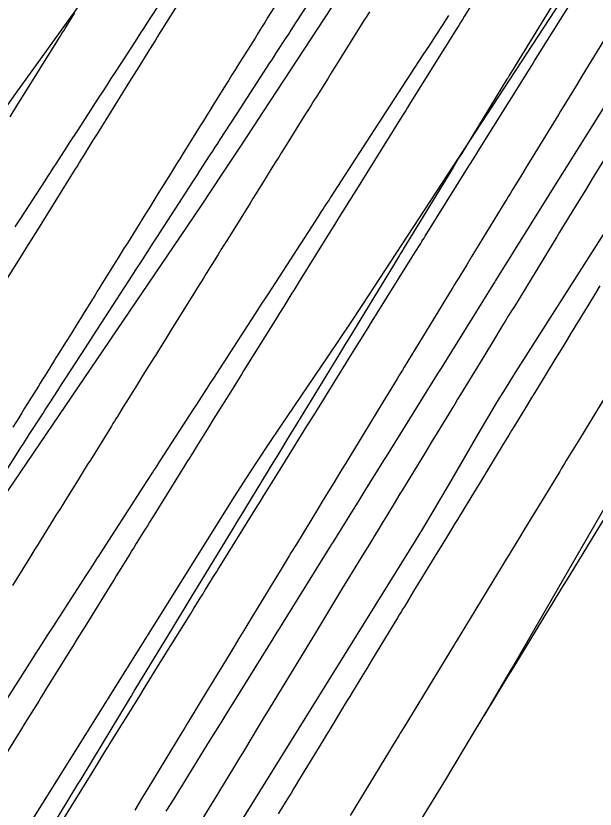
# Model space of a CAD drawing. Extents: x 1005228 to 1008882, y 1883389 to 1885754.
# Drawn here: x 1008630.22 to 1008658.08, y 1885267.53 to 1885305.69 of the extents above; entities that cross this region are included whole.
import ezdxf

# ---------------------------------------------------------------- set-up
doc = ezdxf.new("R2010")
doc.units = 0
for name, color, linetype in [('ATDIMS', 7, 'Continuous'), ('C-ANNO-NOTE', 7, 'Continuous'), ('S_BRIDGE', 7, 'Continuous'), ('TSOBSTACLE', 7, 'Continuous')]:
    doc.layers.add(name, color=color, linetype=linetype)

msp = doc.modelspace()

# ---------------------------------------------------------------- linework, layer by layer
at = {"layer": 'ATDIMS'}
for points in [[(1008632.106, 1885266.409), (1008633.884, 1885269.281), (1008634.16, 1885269.727), (1008634.506, 1885270.284), (1008634.644, 1885270.507), (1008634.713, 1885270.619), (1008636.13, 1885272.906), (1008636.389, 1885273.324), (1008636.648, 1885273.743), (1008636.907, 1885274.161), (1008637.166, 1885274.58), (1008638.613, 1885276.914), (1008638.745, 1885277.128), (1008638.877, 1885277.341), (1008639.143, 1885277.77), (1008639.209, 1885277.876), (1008639.274, 1885277.981), (1008639.339, 1885278.087), (1008639.405, 1885278.192), (1008639.732, 1885278.72), (1008639.863, 1885278.931), (1008639.929, 1885279.036), (1008641.841, 1885282.117), (1008641.904, 1885282.218), (1008641.966, 1885282.318), (1008642.153, 1885282.619), (1008642.215, 1885282.719), (1008642.929, 1885283.868), (1008643.188, 1885284.284), (1008643.447, 1885284.701), (1008644.222, 1885285.948), (1008644.348, 1885286.149), (1008644.536, 1885286.452), (1008644.599, 1885286.553), (1008646.594, 1885289.763), (1008646.767, 1885290.04), (1008647.054, 1885290.502), (1008647.169, 1885290.687), (1008647.284, 1885290.871), (1008649.268, 1885294.062), (1008649.428, 1885294.32), (1008649.695, 1885294.749), (1008649.748, 1885294.835), (1008649.801, 1885294.921), (1008649.855, 1885295.006), (1008649.908, 1885295.092), (1008651.946, 1885298.361), (1008652.094, 1885298.598), (1008652.341, 1885298.993), (1008652.44, 1885299.151), (1008652.538, 1885299.31), (1008654.628, 1885302.659), (1008654.763, 1885302.875), (1008655.034, 1885303.309), (1008655.169, 1885303.526), (1008657.31, 1885306.957)], [(1008637.035, 1885306.135), (1008636.493, 1885305.299), (1008636.357, 1885305.09), (1008636.222, 1885304.881), (1008636.086, 1885304.672), (1008635.951, 1885304.463), (1008634.996, 1885302.99), (1008634.792, 1885302.675), (1008634.588, 1885302.36), (1008634.384, 1885302.045), (1008634.18, 1885301.73), (1008633.181, 1885300.185), (1008633.05, 1885299.983), (1008632.919, 1885299.781), (1008632.788, 1885299.579), (1008632.658, 1885299.377), (1008632.135, 1885298.569), (1008632.004, 1885298.367), (1008631.873, 1885298.165), (1008631.742, 1885297.963), (1008631.612, 1885297.761), (1008630.428, 1885295.93), (1008630.301, 1885295.734), (1008630.174, 1885295.538)], [(1008629.946, 1885300.84), (1008630.27, 1885301.361), (1008630.4, 1885301.569), (1008630.464, 1885301.674), (1008632.319, 1885304.657), (1008632.386, 1885304.765), (1008632.454, 1885304.873), (1008632.521, 1885304.981), (1008632.588, 1885305.089), (1008632.925, 1885305.63), (1008633.06, 1885305.846)], [(1008658.818, 1885299.286), (1008657.946, 1885297.86), (1008657.66, 1885297.392), (1008657.375, 1885296.925), (1008656.803, 1885295.99), (1008656.66, 1885295.757), (1008656.518, 1885295.523), (1008656.375, 1885295.289), (1008656.232, 1885295.056), (1008655.289, 1885293.511), (1008655.016, 1885293.063), (1008654.742, 1885292.615), (1008654.195, 1885291.719), (1008654.058, 1885291.495), (1008653.921, 1885291.271), (1008653.785, 1885291.047), (1008653.648, 1885290.823), (1008653.096, 1885289.917), (1008652.821, 1885289.466), (1008652.546, 1885289.014), (1008651.61, 1885287.48), (1008651.469, 1885287.249), (1008651.328, 1885287.017), (1008651.187, 1885286.785), (1008651.046, 1885286.554), (1008650.481, 1885285.628), (1008650.199, 1885285.164), (1008649.917, 1885284.701), (1008648.817, 1885282.896), (1008648.695, 1885282.696), (1008648.411, 1885282.229), (1008648.042, 1885281.623), (1008647.884, 1885281.364), (1008647.269, 1885280.354), (1008647.064, 1885280.017), (1008646.961, 1885279.848), (1008646.4, 1885278.927), (1008646.272, 1885278.717), (1008646.145, 1885278.507), (1008646.017, 1885278.297), (1008645.889, 1885278.087), (1008645.264, 1885277.059), (1008644.971, 1885276.577), (1008644.677, 1885276.094), (1008643.91, 1885274.831), (1008643.733, 1885274.541), (1008643.556, 1885274.25), (1008643.379, 1885273.959), (1008643.203, 1885273.668), (1008642.406, 1885272.356), (1008642.119, 1885271.883), (1008641.831, 1885271.41), (1008641.257, 1885270.464), (1008641.113, 1885270.228), (1008640.97, 1885269.991), (1008640.826, 1885269.755), (1008640.683, 1885269.518), (1008639.786, 1885268.041), (1008639.506, 1885267.579), (1008639.226, 1885267.117)]]:
    msp.add_lwpolyline(points, dxfattribs=at)
at = {"layer": 'C-ANNO-NOTE'}
for points in [[(1008610.495, 1885232.953), (1008621.52, 1885251.792), (1008622.115, 1885252.8), (1008622.718, 1885253.802), (1008623.33, 1885254.799), (1008623.95, 1885255.791), (1008626.445, 1885259.75), (1008627.069, 1885260.74), (1008627.692, 1885261.731), (1008628.314, 1885262.721), (1008628.936, 1885263.713), (1008640.757, 1885282.579), (1008641.296, 1885283.431), (1008641.842, 1885284.277), (1008642.397, 1885285.118), (1008642.959, 1885285.954), (1008645.223, 1885289.289), (1008645.787, 1885290.124), (1008646.347, 1885290.961), (1008646.904, 1885291.801), (1008647.457, 1885292.644), (1008663.498, 1885317.217)], [(1008635.279, 1885244.988), (1008640.586, 1885252.689), (1008641.778, 1885254.442), (1008642.949, 1885256.209), (1008644.099, 1885257.99), (1008645.226, 1885259.785), (1008649.694, 1885266.993), (1008650.804, 1885268.799), (1008651.901, 1885270.614), (1008652.983, 1885272.436), (1008654.053, 1885274.267), (1008658.792, 1885282.453), (1008659.918, 1885284.375), (1008661.065, 1885286.285), (1008662.231, 1885288.183), (1008663.418, 1885290.069), (1008668.204, 1885297.588), (1008669.401, 1885299.468), (1008670.599, 1885301.347), (1008671.797, 1885303.225), (1008672.997, 1885305.103), (1008679.129, 1885314.696)], [(1008668.386, 1885310.758), (1008654.161, 1885288.409), (1008653.749, 1885287.755), (1008653.345, 1885287.097), (1008652.947, 1885286.435), (1008652.557, 1885285.768), (1008651.009, 1885283.094), (1008650.619, 1885282.427), (1008650.225, 1885281.763), (1008649.825, 1885281.102), (1008649.421, 1885280.444), (1008635.693, 1885258.296), (1008635.328, 1885257.714), (1008634.955, 1885257.136), (1008634.575, 1885256.563), (1008634.188, 1885255.994), (1008632.626, 1885253.728), (1008632.24, 1885253.159), (1008631.861, 1885252.585), (1008631.49, 1885252.005), (1008631.128, 1885251.421), (1008617.571, 1885229.235)], [(1008646.061, 1885307.128), (1008642.116, 1885301.086), (1008641.127, 1885299.578), (1008640.13, 1885298.074), (1008639.127, 1885296.574), (1008638.118, 1885295.08), (1008627.649, 1885279.66), (1008626.959, 1885278.634), (1008626.28, 1885277.603), (1008625.61, 1885276.566), (1008624.949, 1885275.522), (1008622.325, 1885271.334), (1008621.669, 1885270.288), (1008621.012, 1885269.242), (1008620.354, 1885268.196), (1008619.696, 1885267.151), (1008608.226, 1885248.956), (1008607.647, 1885248.03)]]:
    msp.add_lwpolyline(points, dxfattribs=at)
at = {"layer": 'S_BRIDGE'}
msp.add_lwpolyline([(1008635.697, 1885309.602), (1008632.565, 1885305.23), (1008631.781, 1885304.137), (1008630.995, 1885303.047), (1008630.207, 1885301.957), (1008629.416, 1885300.87), (1008621.529, 1885290.038), (1008619.95, 1885287.871), (1008618.368, 1885285.706), (1008616.784, 1885283.542), (1008615.198, 1885281.38), (1008604.157, 1885266.347), (1008603.264, 1885265.115), (1008602.389, 1885263.871), (1008601.53, 1885262.616), (1008600.687, 1885261.349), (1008597.352, 1885256.258), (1008596.513, 1885254.989), (1008595.661, 1885253.728), (1008594.799, 1885252.475), (1008593.925, 1885251.229), (1008568.926, 1885215.963)], dxfattribs=at)
at = {"layer": 'TSOBSTACLE'}
for points in [[(1008653.409, 1885308.256), (1008651.787, 1885305.658), (1008651.699, 1885305.516), (1008651.611, 1885305.375), (1008651.523, 1885305.234), (1008651.435, 1885305.092), (1008651.082, 1885304.527), (1008650.905, 1885304.244), (1008650.729, 1885303.961), (1008649.155, 1885301.439), (1008649.063, 1885301.291), (1008648.971, 1885301.144), (1008648.879, 1885300.996), (1008648.787, 1885300.848), (1008648.419, 1885300.258), (1008648.235, 1885299.963), (1008648.05, 1885299.667), (1008646.524, 1885297.219), (1008646.428, 1885297.065), (1008646.332, 1885296.911), (1008646.236, 1885296.757), (1008646.141, 1885296.603), (1008645.758, 1885295.988), (1008645.566, 1885295.68), (1008645.375, 1885295.372), (1008643.897, 1885292.995), (1008643.798, 1885292.836), (1008643.698, 1885292.676), (1008643.599, 1885292.516), (1008643.499, 1885292.356), (1008643.102, 1885291.716), (1008642.903, 1885291.396), (1008642.704, 1885291.077), (1008641.17, 1885288.609), (1008641.065, 1885288.44), (1008640.96, 1885288.271), (1008640.696, 1885287.847), (1008640.538, 1885287.593), (1008639.935, 1885286.623), (1008639.717, 1885286.271), (1008639.498, 1885285.919), (1008638.944, 1885285.028), (1008638.79, 1885284.781), (1008638.534, 1885284.369), (1008638.483, 1885284.286), (1008638.432, 1885284.204), (1008638.38, 1885284.121), (1008638.329, 1885284.039), (1008636.865, 1885281.681), (1008636.759, 1885281.509), (1008636.652, 1885281.338), (1008636.546, 1885281.166), (1008636.439, 1885280.995), (1008636.014, 1885280.309), (1008635.907, 1885280.137), (1008635.801, 1885279.966), (1008635.695, 1885279.794), (1008635.588, 1885279.623), (1008635.156, 1885278.925), (1008635.049, 1885278.751), (1008634.941, 1885278.578), (1008634.834, 1885278.404), (1008634.726, 1885278.231), (1008633.611, 1885276.431), (1008633.393, 1885276.078), (1008633.174, 1885275.726), (1008632.956, 1885275.373), (1008632.737, 1885275.021), (1008631.647, 1885273.26), (1008631.537, 1885273.083), (1008631.427, 1885272.905), (1008631.317, 1885272.728), (1008631.207, 1885272.55), (1008630.657, 1885271.663), (1008630.438, 1885271.308), (1008630.328, 1885271.13), (1008629.039, 1885269.049)], [(1008644.782, 1885307.067), (1008643.674, 1885305.361), (1008643.558, 1885305.181), (1008643.441, 1885305.002), (1008643.325, 1885304.822), (1008643.208, 1885304.643), (1008642.742, 1885303.925), (1008642.626, 1885303.745), (1008642.51, 1885303.566), (1008642.393, 1885303.386), (1008642.277, 1885303.207), (1008640.994, 1885301.229), (1008640.874, 1885301.043), (1008640.754, 1885300.858), (1008640.633, 1885300.673), (1008640.513, 1885300.487), (1008640.033, 1885299.746), (1008639.913, 1885299.56), (1008639.793, 1885299.375), (1008639.672, 1885299.19), (1008639.552, 1885299.004), (1008639.056, 1885298.237), (1008638.933, 1885298.047), (1008638.811, 1885297.858), (1008638.688, 1885297.668), (1008638.565, 1885297.478), (1008637.332, 1885295.573), (1008637.206, 1885295.377), (1008637.079, 1885295.182), (1008636.953, 1885294.986), (1008636.826, 1885294.79), (1008636.32, 1885294.008), (1008636.193, 1885293.812), (1008636.067, 1885293.617), (1008635.94, 1885293.421), (1008635.814, 1885293.225), (1008634.487, 1885291.174), (1008634.306, 1885290.895), (1008633.921, 1885290.299), (1008633.809, 1885290.126), (1008633.547, 1885289.722), (1008632.591, 1885288.244), (1008632.404, 1885287.954), (1008632.216, 1885287.664), (1008631.841, 1885287.084), (1008631.747, 1885286.939), (1008631.653, 1885286.794), (1008631.56, 1885286.648), (1008631.466, 1885286.503), (1008630.849, 1885285.547), (1008630.715, 1885285.339), (1008630.581, 1885285.132), (1008630.447, 1885284.924), (1008630.313, 1885284.716), (1008629.22, 1885283.024)], [(1008629.824, 1885293.073), (1008630.443, 1885294.067), (1008630.547, 1885294.235), (1008630.651, 1885294.402), (1008630.755, 1885294.57), (1008630.859, 1885294.738), (1008631.276, 1885295.408), (1008631.485, 1885295.744), (1008631.693, 1885296.079), (1008633.073, 1885298.299), (1008633.18, 1885298.471), (1008633.287, 1885298.643), (1008633.394, 1885298.815), (1008633.501, 1885298.987), (1008633.929, 1885299.675), (1008634.143, 1885300.019), (1008634.357, 1885300.363), (1008635.704, 1885302.53), (1008635.813, 1885302.706), (1008635.923, 1885302.883), (1008636.033, 1885303.059), (1008636.143, 1885303.236), (1008636.583, 1885303.941), (1008636.693, 1885304.117), (1008636.803, 1885304.294), (1008636.913, 1885304.47), (1008637.023, 1885304.647), (1008638.339, 1885306.758)], [(1008656.433, 1885306.883), (1008654.284, 1885303.37), (1008654.136, 1885303.127), (1008653.95, 1885302.825), (1008653.876, 1885302.703), (1008653.839, 1885302.643), (1008651.65, 1885299.061), (1008651.516, 1885298.841), (1008651.381, 1885298.621), (1008651.314, 1885298.511), (1008651.247, 1885298.401), (1008649.02, 1885294.754), (1008648.898, 1885294.555), (1008648.777, 1885294.356), (1008648.716, 1885294.256), (1008648.656, 1885294.157), (1008648.411, 1885293.755), (1008646.18, 1885290.097), (1008646.092, 1885289.952), (1008645.828, 1885289.518), (1008643.544, 1885285.769), (1008643.449, 1885285.614), (1008642.801, 1885284.549), (1008642.586, 1885284.197), (1008640.988, 1885281.572), (1008640.935, 1885281.486), (1008640.883, 1885281.399), (1008640.673, 1885281.054), (1008638.941, 1885278.205), (1008638.643, 1885277.715), (1008638.346, 1885277.226), (1008638.049, 1885276.737), (1008637.751, 1885276.247), (1008635.949, 1885273.279), (1008635.779, 1885273), (1008635.716, 1885272.896), (1008633.337, 1885268.976), (1008633.19, 1885268.734), (1008633.135, 1885268.643), (1008630.726, 1885264.671)], [(1008642.969, 1885306.626), (1008642.345, 1885305.627), (1008642.189, 1885305.377), (1008642.034, 1885305.128), (1008641.878, 1885304.878), (1008641.722, 1885304.628), (1008640.919, 1885303.34), (1008640.766, 1885303.095), (1008640.614, 1885302.85), (1008640.461, 1885302.605), (1008640.308, 1885302.361), (1008639.698, 1885301.382), (1008639.545, 1885301.137), (1008639.393, 1885300.892), (1008639.241, 1885300.647), (1008639.088, 1885300.402), (1008638.249, 1885299.052), (1008638.1, 1885298.813), (1008637.951, 1885298.573), (1008637.801, 1885298.333), (1008637.652, 1885298.093), (1008637.056, 1885297.133), (1008636.907, 1885296.894), (1008636.757, 1885296.654), (1008636.608, 1885296.414), (1008636.459, 1885296.174), (1008635.583, 1885294.764), (1008635.437, 1885294.529), (1008635.291, 1885294.295), (1008635.145, 1885294.06), (1008634.999, 1885293.825), (1008634.313, 1885292.721), (1008634.217, 1885292.568), (1008634.122, 1885292.415), (1008634.027, 1885292.262), (1008633.932, 1885292.109), (1008633.508, 1885291.427), (1008633.361, 1885291.19), (1008633.214, 1885290.954), (1008632.842, 1885290.356), (1008632.634, 1885290.021), (1008632.287, 1885289.463), (1008632.149, 1885289.24), (1008632.079, 1885289.128), (1008631.67, 1885288.47), (1008631.579, 1885288.323), (1008631.487, 1885288.176), (1008631.396, 1885288.029), (1008631.305, 1885287.882), (1008630.643, 1885286.816), (1008630.502, 1885286.589), (1008630.361, 1885286.362), (1008630.221, 1885286.136), (1008630.08, 1885285.909)], [(1008629.329, 1885272.136), (1008630.89, 1885274.557), (1008631.169, 1885274.991), (1008631.449, 1885275.425), (1008631.729, 1885275.858), (1008632.008, 1885276.292), (1008633.633, 1885278.811), (1008633.789, 1885279.054), (1008634.05, 1885279.459), (1008634.102, 1885279.54), (1008634.154, 1885279.621), (1008634.206, 1885279.702), (1008634.259, 1885279.782), (1008636.378, 1885283.066), (1008636.523, 1885283.291), (1008636.794, 1885283.71), (1008636.862, 1885283.815), (1008636.93, 1885283.92), (1008637.133, 1885284.233), (1008637.2, 1885284.338), (1008638.779, 1885286.78), (1008638.922, 1885287), (1008639.404, 1885287.745), (1008639.573, 1885288.007), (1008639.743, 1885288.269), (1008641.878, 1885291.57), (1008642.041, 1885291.821), (1008642.244, 1885292.136), (1008642.366, 1885292.324), (1008644.629, 1885295.82), (1008644.776, 1885296.048), (1008644.925, 1885296.278), (1008644.997, 1885296.39), (1008645.069, 1885296.501), (1008645.286, 1885296.835), (1008645.358, 1885296.946), (1008647.648, 1885300.479), (1008647.713, 1885300.578), (1008647.777, 1885300.678), (1008647.971, 1885300.977), (1008648.036, 1885301.076), (1008649.816, 1885303.818), (1008650.123, 1885304.292), (1008650.431, 1885304.765), (1008650.738, 1885305.239), (1008651.046, 1885305.713)], [(1008647.224, 1885305.895), (1008647.093, 1885305.685), (1008646.962, 1885305.475), (1008646.83, 1885305.264), (1008645.772, 1885303.568), (1008645.637, 1885303.352), (1008645.502, 1885303.136), (1008645.367, 1885302.919), (1008645.233, 1885302.703), (1008644.694, 1885301.839), (1008644.559, 1885301.622), (1008644.424, 1885301.406), (1008644.289, 1885301.19), (1008644.154, 1885300.974), (1008643.139, 1885299.345), (1008643.001, 1885299.123), (1008642.862, 1885298.902), (1008642.724, 1885298.68), (1008642.586, 1885298.458), (1008642.034, 1885297.57), (1008641.897, 1885297.348), (1008641.759, 1885297.126), (1008641.621, 1885296.904), (1008641.483, 1885296.683), (1008640.511, 1885295.119), (1008640.369, 1885294.892), (1008640.228, 1885294.665), (1008640.086, 1885294.437), (1008639.945, 1885294.21), (1008639.38, 1885293.3), (1008639.238, 1885293.073), (1008639.097, 1885292.845), (1008638.956, 1885292.618), (1008638.814, 1885292.391), (1008637.741, 1885290.665), (1008637.594, 1885290.427), (1008637.446, 1885290.19), (1008637.076, 1885289.595), (1008636.929, 1885289.358), (1008636.855, 1885289.239), (1008636.334, 1885288.402), (1008636.066, 1885287.97), (1008635.672, 1885287.337), (1008635.53, 1885287.107), (1008635.387, 1885286.878), (1008635.102, 1885286.419), (1008635.031, 1885286.304), (1008634.959, 1885286.19), (1008634.888, 1885286.075), (1008634.817, 1885285.96), (1008633.802, 1885284.325), (1008633.654, 1885284.087), (1008633.507, 1885283.85), (1008633.359, 1885283.613), (1008633.212, 1885283.375), (1008632.623, 1885282.425), (1008632.475, 1885282.188), (1008632.328, 1885281.95), (1008632.181, 1885281.713), (1008632.034, 1885281.475), (1008631.435, 1885280.509), (1008631.286, 1885280.269), (1008631.137, 1885280.028), (1008630.988, 1885279.788), (1008630.84, 1885279.548), (1008630.055, 1885278.282)], [(1008658.918, 1885305.199), (1008657.445, 1885302.79), (1008657.166, 1885302.334), (1008656.701, 1885301.573), (1008656.608, 1885301.421), (1008656.515, 1885301.269), (1008656.422, 1885301.117), (1008656.329, 1885300.965), (1008654.798, 1885298.46), (1008654.533, 1885298.027), (1008654.092, 1885297.306), (1008654.004, 1885297.161), (1008653.916, 1885297.017), (1008653.828, 1885296.873), (1008653.739, 1885296.728), (1008652.154, 1885294.132), (1008651.904, 1885293.722), (1008651.486, 1885293.037), (1008651.402, 1885292.901), (1008651.319, 1885292.764), (1008651.235, 1885292.627), (1008651.152, 1885292.49), (1008650.73, 1885291.799), (1008650.478, 1885291.385), (1008648.895, 1885288.788), (1008648.81, 1885288.649), (1008648.725, 1885288.509), (1008648.639, 1885288.369), (1008648.554, 1885288.229), (1008648.128, 1885287.529), (1008647.872, 1885287.11), (1008646.18, 1885284.333), (1008646.083, 1885284.173), (1008645.889, 1885283.855), (1008645.508, 1885283.228), (1008645.324, 1885282.927), (1008644.957, 1885282.324), (1008644.773, 1885282.022), (1008643.713, 1885280.281), (1008643.627, 1885280.138), (1008643.54, 1885279.996), (1008643.453, 1885279.854), (1008643.367, 1885279.712), (1008642.935, 1885279.001), (1008642.675, 1885278.574), (1008641.425, 1885276.518), (1008641.188, 1885276.128), (1008640.951, 1885275.738), (1008640.714, 1885275.348), (1008640.477, 1885274.958), (1008639.188, 1885272.835), (1008638.941, 1885272.428), (1008638.529, 1885271.75), (1008638.446, 1885271.614), (1008638.364, 1885271.478), (1008638.282, 1885271.343), (1008638.199, 1885271.207), (1008636.571, 1885268.524), (1008636.333, 1885268.132), (1008635.937, 1885267.479)], [(1008658.527, 1885301.356), (1008655.921, 1885297.181), (1008655.842, 1885297.054), (1008653.293, 1885292.966), (1008653.249, 1885292.895), (1008653.16, 1885292.752), (1008650.67, 1885288.747), (1008650.608, 1885288.648), (1008650.484, 1885288.449), (1008648.028, 1885284.497), (1008647.906, 1885284.302), (1008646.959, 1885282.778), (1008646.66, 1885282.298), (1008646.361, 1885281.817), (1008645.476, 1885280.393), (1008645.376, 1885280.232), (1008645.354, 1885280.196), (1008642.992, 1885276.392), (1008642.894, 1885276.234), (1008642.771, 1885276.036), (1008642.722, 1885275.957), (1008642.698, 1885275.918), (1008642.524, 1885275.637), (1008642.499, 1885275.597), (1008640.722, 1885272.728), (1008640.422, 1885272.244), (1008640.122, 1885271.76), (1008639.822, 1885271.276), (1008639.522, 1885270.791), (1008637.779, 1885267.977), (1008637.666, 1885267.795), (1008637.441, 1885267.431)], [(1008658.313, 1885292.708), (1008658.044, 1885292.267), (1008657.775, 1885291.827), (1008656.904, 1885290.4), (1008656.714, 1885290.089), (1008656.524, 1885289.778), (1008656.334, 1885289.467), (1008656.144, 1885289.156), (1008655.261, 1885287.707), (1008654.995, 1885287.271), (1008654.729, 1885286.834), (1008654.197, 1885285.962), (1008654.064, 1885285.744), (1008653.931, 1885285.525), (1008653.798, 1885285.307), (1008653.665, 1885285.089), (1008652.61, 1885283.356), (1008652.356, 1885282.939), (1008652.102, 1885282.523), (1008651.454, 1885281.459), (1008651.34, 1885281.272), (1008651.225, 1885281.085), (1008650.883, 1885280.523), (1008650.63, 1885280.106), (1008650.521, 1885279.928), (1008649.609, 1885278.43), (1008649.351, 1885278.007), (1008648.921, 1885277.3), (1008648.835, 1885277.159), (1008648.749, 1885277.017), (1008648.663, 1885276.876), (1008648.577, 1885276.735), (1008647.326, 1885274.678), (1008647.093, 1885274.295), (1008646.86, 1885273.911), (1008646.394, 1885273.145), (1008646.278, 1885272.953), (1008646.161, 1885272.761), (1008646.045, 1885272.57), (1008645.928, 1885272.378), (1008645.332, 1885271.397), (1008645.096, 1885271.007), (1008644.977, 1885270.812), (1008643.82, 1885268.906), (1008643.698, 1885268.705), (1008643.576, 1885268.504), (1008643.454, 1885268.303), (1008643.332, 1885268.102), (1008642.844, 1885267.298)], [(1008658.641, 1885287.488), (1008657.329, 1885285.336), (1008657.09, 1885284.946), (1008656.693, 1885284.294), (1008656.614, 1885284.164), (1008656.534, 1885284.034), (1008656.455, 1885283.903), (1008656.376, 1885283.773), (1008654.654, 1885280.948), (1008654.441, 1885280.598), (1008654.086, 1885280.015), (1008653.943, 1885279.781), (1008653.801, 1885279.548), (1008653.336, 1885278.785), (1008653.158, 1885278.491), (1008651.797, 1885276.256), (1008651.619, 1885275.965), (1008651.442, 1885275.674), (1008651.398, 1885275.601), (1008651.354, 1885275.528), (1008651.309, 1885275.455), (1008651.265, 1885275.383), (1008649.328, 1885272.198), (1008649.104, 1885271.828), (1008648.879, 1885271.458), (1008648.823, 1885271.366), (1008648.766, 1885271.273), (1008648.71, 1885271.181), (1008648.654, 1885271.088), (1008648.309, 1885270.521), (1008648.195, 1885270.333), (1008646.303, 1885267.218)], [(1008659.086, 1885282.457), (1008656.683, 1885278.514), (1008656.517, 1885278.241), (1008655.822, 1885277.1), (1008655.795, 1885277.055), (1008653.973, 1885274.064), (1008653.953, 1885274.03), (1008652.728, 1885272.017)]]:
    msp.add_lwpolyline(points, dxfattribs=at)

doc.saveas('drawing.dxf')
